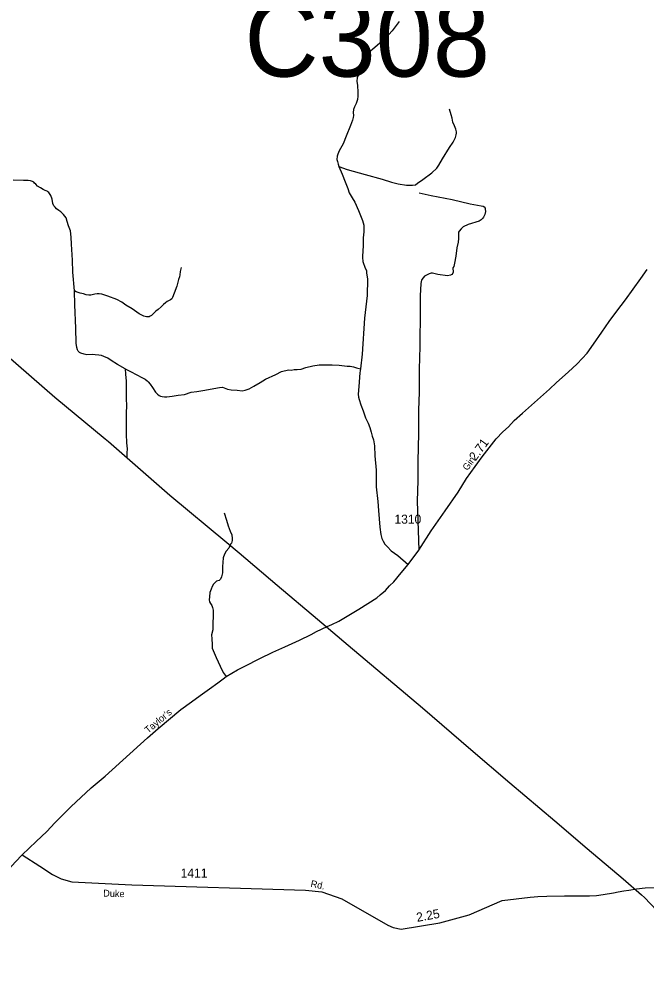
# Model space of a CAD drawing. Extents: x 2220236 to 2384410, y 720751 to 894131.
# Drawn here: x 2286280 to 2294988, y 842410 to 855511 of the extents above; entities that cross this region are included whole.
import ezdxf

# ---------------------------------------------------------------- set-up
doc = ezdxf.new("R2010")
doc.units = 0
doc.layers.add('Default', color=7, linetype='Continuous')

msp = doc.modelspace()

# ---------------------------------------------------------------- linework, layer by layer
at = {"layer": 'Default'}
for points in [[(2291557, 855475), (2291460, 855343), (2291375, 855246), (2291290, 855174), (2291188, 855086), (2291121, 855029), (2291089, 855002), (2291071, 854977), (2291051, 854942), (2291037, 854892), (2291024, 854812), (2291002, 854760), (2290977, 854695), (2290972, 854645), (2290982, 854588), (2290984, 854496), (2290987, 854441), (2290979, 854391), (2290964, 854339), (2290939, 854292), (2290924, 854252), (2290920, 854214), (2290924, 854170), (2290922, 854145), (2290912, 854107), (2290882, 854030), (2290825, 853883), (2290783, 853778), (2290728, 853681), (2290708, 853634), (2290700, 853607), (2290695, 853559), (2290703, 853532), (2290713, 853494), (2290723, 853462)], [(2290723, 853462), (2290837, 853420), (2291089, 853350), (2291323, 853285), (2291455, 853245), (2291544, 853223), (2291661, 853205), (2291711, 853205), (2291744, 853205), (2291786, 853210), (2291813, 853230), (2291888, 853283), (2292012, 853377), (2292082, 853442), (2292110, 853480), (2292162, 853567), (2292259, 853726), (2292309, 853801), (2292341, 853866), (2292349, 853901), (2292356, 853925), (2292356, 853945), (2292346, 853983), (2292326, 854025), (2292306, 854077), (2292296, 854135), (2292279, 854182), (2292256, 854257)], [(2290723, 853462), (2290768, 853355), (2290810, 853250), (2290845, 853156), (2290867, 853098), (2290905, 853029), (2290943, 852969), (2290995, 852852), (2291048, 852715), (2291068, 852647), (2291068, 852555), (2291060, 852471), (2291058, 852363), (2291051, 852221), (2291051, 852199), (2291056, 852147), (2291088, 852054), (2291104, 852020), (2291108, 851988), (2291119, 851898), (2291114, 851673), (2291079, 851360), (2291046, 850861), (2291021, 850655)], [(2287051, 851738), (2287028, 851995), (2287026, 852164), (2287011, 852386), (2287008, 852483), (2286996, 852568), (2286971, 852638), (2286949, 852702), (2286934, 852752), (2286901, 852799), (2286861, 852834), (2286834, 852854), (2286802, 852874), (2286782, 852897), (2286764, 852919), (2286749, 852949), (2286740, 853009), (2286722, 853059), (2286695, 853101), (2286682, 853113), (2286672, 853121), (2286647, 853128), (2286615, 853146), (2286580, 853166), (2286540, 853191), (2286515, 853218), (2286498, 853233), (2286486, 853245), (2286471, 853253), (2286441, 853263), (2286410, 853268), (2286346, 853268), (2286202, 853273)], [(2291836, 853098), (2292004, 853062), (2292294, 853003), (2292545, 852947), (2292697, 852919), (2292727, 852911), (2292739, 852901), (2292751, 852885), (2292755, 852871), (2292758, 852837), (2292750, 852799), (2292732, 852759), (2292720, 852745), (2292697, 852723), (2292669, 852706), (2292515, 852659), (2292448, 852624), (2292418, 852598), (2292392, 852564), (2292384, 852550), (2292383, 852510), (2292383, 852464), (2292378, 852412), (2292360, 852336), (2292348, 852218), (2292328, 852123), (2292317, 852077), (2292305, 852055), (2292308, 851999), (2292306, 851983), (2292290, 851963), (2292274, 851955), (2292232, 851947), (2292098, 851965), (2292024, 851983), (2292002, 851982), (2291974, 851974), (2291912, 851942), (2291873, 851897), (2291867, 851887), (2291861, 851841), (2291853, 851667), (2291853, 851473), (2291845, 850965), (2291839, 850652), (2291835, 850330), (2291828, 850080), (2291827, 849764), (2291818, 849368), (2291817, 849106), (2291808, 848818), (2291831, 848141)], [(2286325, 843913), (2286521, 844099), (2286669, 844236), (2286780, 844354), (2287002, 844579), (2287283, 844840), (2287477, 845005), (2288064, 845534), (2288215, 845667), (2288528, 845928), (2288674, 846033), (2288797, 846122), (2288926, 846214), (2289042, 846300), (2289118, 846356), (2289156, 846388), (2289317, 846480), (2289418, 846530), (2289625, 846635), (2289805, 846723), (2289970, 846797), (2290174, 846891), (2290336, 846969), (2290410, 847011), (2290559, 847082), (2290624, 847109), (2290720, 847154), (2290998, 847319), (2291247, 847477), (2291296, 847520), (2291369, 847578), (2291427, 847643), (2291486, 847701), (2291589, 847826), (2291684, 847942), (2291831, 848141), (2292005, 848408), (2292197, 848684), (2292376, 848943), (2292495, 849132), (2292612, 849302), (2292710, 849436), (2292907, 849682), (2293000, 849779), (2293075, 849852), (2293155, 849937), (2293270, 850039), (2293646, 850373), (2293745, 850465), (2293904, 850609), (2294030, 850727), (2294170, 850874), (2294257, 850998), (2294371, 851165), (2294475, 851314), (2294580, 851457), (2294700, 851614), (2294912, 851910), (2295001, 852035)], [(2288531, 852060), (2288518, 852005), (2288516, 851962), (2288511, 851933), (2288498, 851895), (2288471, 851803), (2288436, 851706), (2288414, 851646), (2288401, 851629), (2288384, 851614), (2288359, 851601), (2288339, 851591), (2288314, 851571), (2288289, 851546), (2288257, 851516), (2288212, 851479), (2288180, 851454), (2288147, 851422), (2288120, 851397), (2288103, 851387), (2288088, 851379), (2288065, 851377), (2288050, 851379), (2288013, 851384), (2287951, 851419), (2287854, 851487), (2287764, 851539), (2287707, 851581), (2287639, 851619), (2287513, 851666), (2287433, 851691), (2287393, 851698), (2287368, 851698), (2287333, 851693), (2287296, 851681), (2287279, 851678), (2287249, 851678), (2287214, 851683), (2287176, 851696), (2287132, 851706), (2287077, 851723), (2287051, 851738)], [(2287755, 850657), (2287651, 850714), (2287561, 850769), (2287514, 850802), (2287461, 850826), (2287427, 850839), (2287389, 850846), (2287337, 850851), (2287295, 850854), (2287225, 850849), (2287188, 850859), (2287140, 850871), (2287120, 850884), (2287103, 850901), (2287093, 850919), (2287086, 850951), (2287076, 851013), (2287071, 851218), (2287056, 851544), (2287051, 851738)], [(2286093, 850859), (2286778, 850262), (2287479, 849683), (2287524, 849649), (2288374, 848904), (2289168, 848247), (2289337, 848101), (2289867, 847656), (2290426, 847180), (2290849, 846820), (2291881, 845950), (2292556, 845374), (2293096, 844912), (2293719, 844382), (2294168, 843998), (2294668, 843579), (2294924, 843357), (2294964, 843320), (2295136, 843138)], [(2287755, 850657), (2287830, 850617), (2287917, 850572), (2287989, 850535), (2288034, 850510), (2288061, 850488), (2288076, 850473), (2288104, 850443), (2288134, 850398), (2288178, 850333), (2288203, 850303), (2288226, 850286), (2288248, 850276), (2288271, 850271), (2288300, 850266), (2288333, 850266), (2288410, 850276), (2288492, 850291), (2288577, 850301), (2288671, 850333), (2288751, 850343), (2288863, 850361), (2288985, 850381), (2289067, 850395), (2289105, 850400), (2289132, 850393), (2289174, 850373), (2289227, 850363), (2289311, 850358), (2289378, 850351), (2289423, 850361), (2289476, 850378), (2289543, 850413), (2289630, 850465), (2289702, 850510), (2289849, 850577), (2289926, 850617), (2290021, 850640), (2290061, 850637), (2290103, 850647), (2290145, 850645), (2290200, 850650), (2290265, 850674), (2290359, 850697), (2290449, 850712), (2290546, 850712), (2290628, 850712), (2290725, 850707), (2290835, 850694), (2290880, 850692), (2290924, 850684), (2290966, 850669), (2291021, 850655)], [(2287755, 850657), (2287759, 850580), (2287771, 850485), (2287771, 850366), (2287771, 850234), (2287774, 850149), (2287771, 850034), (2287769, 849925), (2287771, 849748), (2287776, 849628), (2287781, 849546), (2287779, 849491), (2287779, 849416)], [(2291021, 850655), (2291014, 850602), (2290997, 850408), (2290989, 850306), (2290994, 850263), (2291004, 850229), (2291029, 850154), (2291059, 850074), (2291091, 849977), (2291129, 849900), (2291151, 849842), (2291171, 849778), (2291186, 849722), (2291201, 849668), (2291216, 849588), (2291221, 849446), (2291241, 849250), (2291241, 849020), (2291263, 848816), (2291273, 848691), (2291289, 848459), (2291305, 848355), (2291318, 848303), (2291338, 848263), (2291360, 848223), (2291395, 848186), (2291450, 848131), (2291542, 848064), (2291684, 847942)], [(2289128, 848659), (2289161, 848557), (2289186, 848475), (2289215, 848403), (2289235, 848350), (2289240, 848300), (2289243, 848275), (2289238, 848256), (2289230, 848238), (2289218, 848221), (2289208, 848201), (2289193, 848168), (2289156, 848126), (2289133, 848086), (2289118, 848031), (2289111, 847969), (2289106, 847914), (2289108, 847867), (2289106, 847825), (2289091, 847770), (2289078, 847737), (2289061, 847720), (2289044, 847715), (2289021, 847707), (2288999, 847688), (2288981, 847668), (2288961, 847633), (2288947, 847600), (2288932, 847551), (2288924, 847491), (2288922, 847448), (2288924, 847421), (2288939, 847399), (2288959, 847371), (2288969, 847346), (2288976, 847306), (2288979, 847277), (2288976, 847232), (2288971, 847115), (2288974, 847032), (2288956, 846965), (2288959, 846908), (2288961, 846831), (2288964, 846781), (2288979, 846748), (2289019, 846651), (2289076, 846532), (2289118, 846444), (2289156, 846388)], [(2284687, 842410), (2284748, 842478), (2284790, 842518), (2284839, 842559), (2284919, 842614), (2285016, 842689), (2285106, 842753), (2285175, 842808), (2285260, 842879), (2285379, 842974), (2285629, 843194), (2285784, 843339), (2286102, 843672), (2286235, 843814), (2286325, 843913)], [(2286325, 843913), (2286569, 843754), (2286748, 843638), (2286868, 843580), (2287015, 843538), (2287849, 843497), (2290258, 843420), (2290485, 843399), (2290761, 843302), (2291403, 842935), (2291478, 842902), (2291589, 842882), (2292122, 842970), (2292532, 843081), (2292990, 843279), (2293378, 843326), (2293433, 843330), (2293484, 843334), (2293607, 843339), (2293854, 843342), (2294201, 843342), (2294297, 843350), (2294392, 843360), (2294536, 843384), (2294599, 843397), (2294677, 843412), (2294748, 843424), (2294854, 843442), (2294972, 843455), (2295123, 843458)]]:
    msp.add_lwpolyline(points, dxfattribs=at)

# ---------------------------------------------------------------- texts
for s, height, p in [('C308', 1066.3, (2289411, 854710)), ('1310', 125, (2291494, 848507)), ('1411', 125, (2288526, 843597))]:
    msp.add_text(s, height=height, dxfattribs=at).set_placement(p)
for s, height, rotation, p in [('2.71', 125, 53.822, (2292619, 849369)), ('Gin', 95, 54.6033, (2292508, 849235)), ("Taylor's", 95, 39.7478, (2288074, 845593)), ('Rd.', 95, 348.7106, (2290324, 843469)), ('Duke', 95, 357.9973, (2287449, 843334)), ('2.25', 125, 10.3482, (2291810, 842981))]:
    msp.add_text(s, height=height, rotation=rotation, dxfattribs=at).set_placement(p)

doc.saveas('drawing.dxf')
